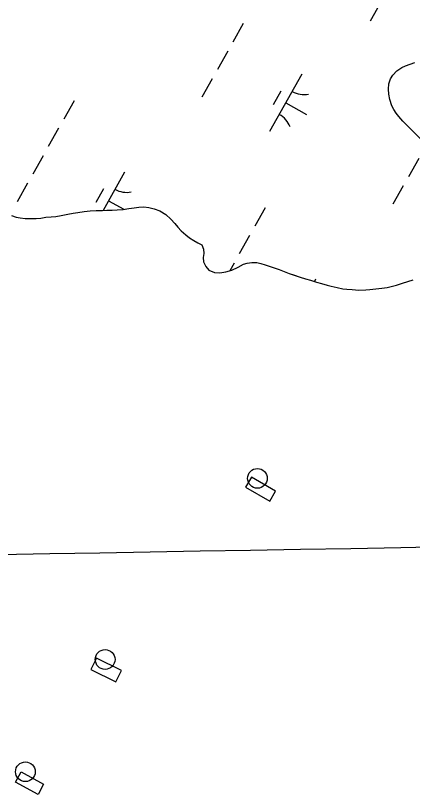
# Model space of a CAD drawing. Extents: x 3913936 to 3933962, y 195330 to 217741.
# Drawn here: x 3927785 to 3928086, y 205556 to 206148 of the extents above; entities that cross this region are included whole.
import ezdxf

# ---------------------------------------------------------------- set-up
doc = ezdxf.new("R2010")
doc.units = 0
for name, color, linetype in [('V-CHAN-DOCK', 7, 'Continuous'), ('V-DOMW-TANK', 7, 'Continuous'), ('V-GRID-MAJR', 7, 'Continuous'), ('V-TOPO-SHOR', 7, 'Continuous'), ('V-WETL-SWMP', 7, 'Continuous')]:
    doc.layers.add(name, color=color, linetype=linetype)

msp = doc.modelspace()

# ---------------------------------------------------------------- linework, layer by layer
at = {"layer": 'V-CHAN-DOCK'}
for points in [[(3927959.22, 205789.84), (3927977.56, 205779.09), (3927982.05, 205786.75), (3927963.71, 205797.5)], [(3927841.63, 205651.39), (3927860.6, 205641.9), (3927864.9, 205650.5), (3927845.93, 205659.99)], [(3927788.89, 205573.45), (3927805.9, 205564.11), (3927801.63, 205556.34), (3927784.62, 205565.68)]]:
    msp.add_lwpolyline(points, close=True, dxfattribs=at)
at = {"layer": 'V-DOMW-TANK'}
for centre in [(3927968.24, 205796.56), (3927852.6, 205658.89), (3927792.02, 205573.54)]:
    msp.add_circle(centre, 7.5, dxfattribs=at)
at = {"layer": 'V-GRID-MAJR'}
msp.add_spline([(3919352.04, 205590.79), (3919894.41, 205600.25), (3925219.37, 205693.59), (3930096.8, 205779.76)], degree=3, dxfattribs=at)
at = {"layer": 'V-TOPO-SHOR'}
for points in [[(3928086.75, 206059.95), (3928084.24, 206062.41), (3928081.47, 206065.13), (3928078.56, 206068.11), (3928075.66, 206071.48), (3928073.67, 206074.21), (3928071.81, 206076.81), (3928070.35, 206079.67), (3928068.87, 206084.5), (3928068.04, 206088.41), (3928067.75, 206092.33), (3928068.1, 206096.26), (3928069.37, 206100.07), (3928070.92, 206102.96), (3928074.02, 206106.26), (3928077.79, 206108.77), (3928080.66, 206110.11)], [(3928080.66, 206110.11), (3928084.18, 206111.32), (3928087.83, 206112.66)], [(3927781.44, 205996.27), (3927784.98, 205995.13), (3927787.99, 205994.63), (3927791.92, 205994.15), (3927796.1, 205993.93), (3927800.29, 205994.1), (3927803.69, 205994.39), (3927807.6, 205994.95), (3927811.52, 205995.25), (3927815.18, 205995.67), (3927819.23, 205996.36), (3927824.32, 205997.33), (3927828.37, 205998.15), (3927831.9, 205998.71), (3927836.6, 205999.41), (3927841.3, 205999.97), (3927845.75, 206000.01), (3927850.59, 206000.19), (3927853.85, 206000.35), (3927857.91, 206000.39), (3927861.7, 206000.55), (3927866.27, 206000.99), (3927870.71, 206001.55), (3927874.76, 206002.25), (3927878.29, 206002.67), (3927881.95, 206002.84), (3927885.75, 206002.35), (3927889.81, 206001.34), (3927894.14, 205999.81), (3927898.74, 205996.98), (3927902.57, 205993.61)], [(3927902.57, 205993.61), (3927905.61, 205990.24), (3927907.86, 205987.38), (3927910.37, 205984.66), (3927913.8, 205981.55), (3927916.7, 205979.36), (3927919.85, 205977.43), (3927922.88, 205975.49), (3927925.9, 205973.95), (3927927.24, 205970.7), (3927927.53, 205967.43), (3927926.91, 205964.41), (3927927.33, 205961.02), (3927928.93, 205957.5), (3927931.45, 205954.65), (3927935.51, 205952.99), (3927939.57, 205952.76), (3927944.14, 205953.46), (3927948.84, 205954.81), (3927953.52, 205957.08), (3927957.56, 205959.21), (3927960.43, 205960.15), (3927963.96, 205960.58), (3927967.75, 205960.48), (3927970.76, 205959.72), (3927974.04, 205958.84), (3927977.19, 205957.69), (3927980.08, 205956.67), (3927984.8, 205955.15), (3927988.61, 205953.74), (3927992.28, 205952.34), (3927996.48, 205950.94), (3928000.68, 205949.54), (3928004.75, 205948.27), (3928008.42, 205947.13), (3928013.01, 205945.73), (3928016.81, 205944.59), (3928021.14, 205943.45), (3928024.15, 205942.7), (3928028.87, 205941.56), (3928033.07, 205940.69), (3928036.08, 205940.32), (3928040.14, 205939.97), (3928045.24, 205939.62), (3928050.47, 205939.94), (3928053.48, 205940.09), (3928058.18, 205940.53), (3928062.75, 205941.1), (3928066.67, 205941.66), (3928069.8, 205942.47), (3928073.85, 205943.42), (3928078.28, 205944.77), (3928082.45, 205946.12), (3928086.5, 205947.47)]]:
    msp.add_lwpolyline(points, dxfattribs=at)
at = {"layer": 'V-WETL-SWMP'}
for p, q in [((3928061.68, 206158.02), (3928053.84, 206144.07)), ((3927957.43, 206142.11), (3927949.59, 206128.16)), ((3927945.67, 206121.19), (3927937.83, 206107.24)), ((3928002, 206103.63), (3927977.5, 206060.04)), ((3927933.91, 206100.27), (3927926.07, 206086.32)), ((3927985.97, 206090.85), (3927980.09, 206080.39)), ((3927828.99, 206083.53), (3927821.15, 206069.58)), ((3927989.75, 206081.83), (3928005.44, 206073.01)), ((3927817.23, 206062.61), (3927809.39, 206048.66)), ((3927805.47, 206041.69), (3927797.63, 206027.74)), ((3928090.66, 206039.68), (3928082.82, 206025.73)), ((3927867.4, 206029.34), (3927851.03, 206000.21)), ((3927793.71, 206020.77), (3927785.87, 206006.82)), ((3928078.9, 206018.76), (3928071.06, 206004.81)), ((3927851.36, 206016.56), (3927845.48, 206006.1)), ((3927855.15, 206007.54), (3927866.71, 206001.05)), ((3927973.99, 206002.02), (3927966.15, 205988.08)), ((3927962.23, 205981.1), (3927954.39, 205967.15)), ((3927950.47, 205960.18), (3927947.18, 205954.33)), ((3928012.4, 205947.83), (3928011.48, 205946.2))]:
    msp.add_line(p, q, dxfattribs=at)
for points in [[(3928091.9, 206054.89), (3928081.47, 206065.13), (3928078.57, 206068.11), (3928075.66, 206071.48), (3928073.67, 206074.21), (3928071.81, 206076.81), (3928070.35, 206079.67), (3928068.87, 206084.5), (3928068.04, 206088.41), (3928067.75, 206092.33), (3928068.1, 206096.26), (3928069.37, 206100.07), (3928070.92, 206102.96), (3928074.02, 206106.26), (3928077.79, 206108.78), (3928080.66, 206110.11), (3928084.18, 206111.32), (3928087.83, 206112.66)], [(3927781.44, 205996.27), (3927784.98, 205995.13), (3927787.99, 205994.63), (3927791.92, 205994.15), (3927796.1, 205993.93), (3927800.29, 205994.1), (3927803.69, 205994.39), (3927807.6, 205994.95), (3927811.52, 205995.25), (3927815.18, 205995.67), (3927819.23, 205996.36), (3927824.32, 205997.33), (3927828.37, 205998.15), (3927831.9, 205998.71), (3927836.6, 205999.4), (3927841.3, 205999.97), (3927845.75, 206000.01), (3927850.58, 206000.19), (3927853.85, 206000.35), (3927857.91, 206000.39), (3927861.7, 206000.55), (3927866.27, 206000.99), (3927870.71, 206001.55), (3927874.76, 206002.25), (3927878.29, 206002.67), (3927881.95, 206002.84), (3927885.75, 206002.35), (3927889.81, 206001.34), (3927894.14, 205999.81), (3927898.74, 205996.98), (3927902.57, 205993.61), (3927905.61, 205990.24), (3927907.86, 205987.39), (3927910.37, 205984.66), (3927913.8, 205981.55), (3927916.7, 205979.36), (3927919.85, 205977.43), (3927922.88, 205975.49), (3927925.9, 205973.95), (3927927.24, 205970.7), (3927927.53, 205967.43), (3927926.91, 205964.41), (3927927.33, 205961.02), (3927928.93, 205957.5), (3927931.45, 205954.65), (3927935.52, 205952.99), (3927939.57, 205952.76), (3927944.14, 205953.46), (3927948.84, 205954.81), (3927953.52, 205957.08), (3927957.56, 205959.21), (3927960.43, 205960.15)], [(3927960.43, 205960.15), (3927963.96, 205960.58), (3927967.75, 205960.48), (3927970.77, 205959.72), (3927974.04, 205958.84), (3927977.19, 205957.69), (3927980.08, 205956.67), (3927984.8, 205955.15), (3927988.61, 205953.74), (3927992.28, 205952.34), (3928000.68, 205949.54), (3928004.75, 205948.27), (3928008.42, 205947.13), (3928013.01, 205945.73), (3928016.81, 205944.59), (3928021.14, 205943.45), (3928024.15, 205942.7), (3928028.87, 205941.56), (3928033.07, 205940.69), (3928036.08, 205940.32), (3928040.14, 205939.97), (3928045.24, 205939.62), (3928050.47, 205939.93), (3928053.48, 205940.09), (3928058.18, 205940.53), (3928062.75, 205941.1), (3928066.67, 205941.66), (3928069.8, 205942.47), (3928073.85, 205943.42), (3928078.28, 205944.77), (3928082.45, 205946.12), (3928086.5, 205947.47)]]:
    msp.add_lwpolyline(points, dxfattribs=at)
for centre, start, end in [((3928003.49, 206105.8), 239.88608, 281.42974), ((3927976.42, 206057.64), 19.88608, 61.42973), ((3927868.89, 206031.51), 239.88608, 281.42974)]:
    msp.add_arc(centre, 17.62, start, end, dxfattribs=at)

doc.saveas('drawing.dxf')
